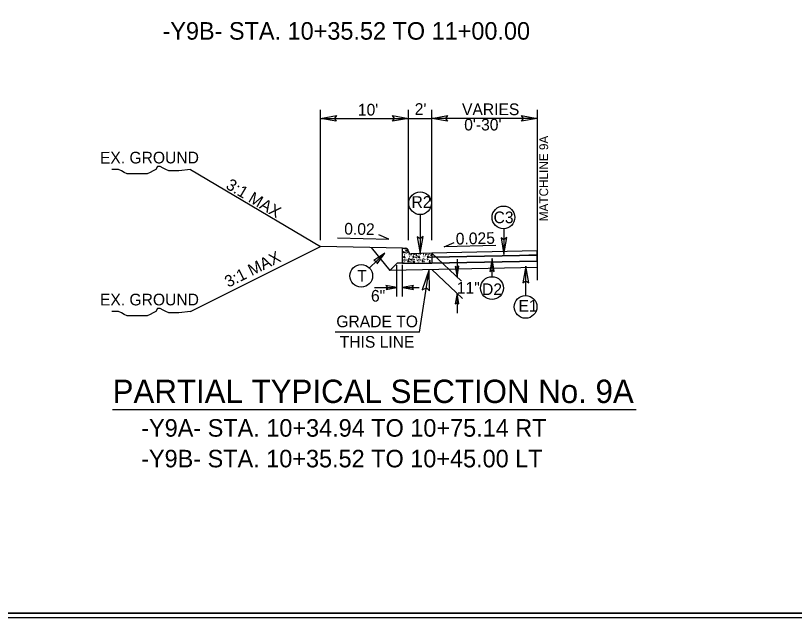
# Model space of a CAD drawing. Extents: x 2320980 to 2456309, y 595047 to 606177.
# Drawn here: x 2455879.7 to 2455968.3, y 596307.6 to 596376.1 of the extents above; entities that cross this region are included whole.
import ezdxf

# ---------------------------------------------------------------- set-up
doc = ezdxf.new("R2010")
doc.units = 0
for name, color, linetype in [('Matchline', 7, 'Continuous'), ('Matchline Text', 7, 'Continuous'), ('Old_Level_1', 7, 'Continuous'), ('Old_Level_11', 7, 'Continuous'), ('Old_Level_2', 7, 'Continuous'), ('Old_Level_20', 7, 'Continuous'), ('Old_Level_21', 7, 'Continuous'), ('Old_Level_3', 7, 'Continuous'), ('Prop Dimension', 7, 'Continuous'), ('Prop Dimension Text', 7, 'Continuous'), ('Prop Terminator CELL', 7, 'Continuous'), ('Sheet Plan CELL', 7, 'Continuous'), ('Sheet Plot Border Inside CELL', 7, 'Continuous'), ('Typical Berm CELL', 7, 'Continuous'), ('Typical Curb CELL', 7, 'Continuous'), ('Typical Hinge Slope Arterial CELL', 7, 'Continuous'), ('Typical ID Circle CELL', 7, 'Continuous'), ('Typical Pavement Slope CELL', 7, 'Continuous'), ('Typical Pavement Slope Information CELL', 7, 'Continuous'), ('Typical Terminator CELL', 7, 'Continuous')]:
    doc.layers.add(name, color=color, linetype=linetype)

msp = doc.modelspace()

# ---------------------------------------------------------------- linework, layer by layer
at = {"layer": 'Matchline'}
msp.add_line((2455939.065, 596365.377), (2455939.065, 596345.969), dxfattribs=at)
at = {"layer": 'Old_Level_11'}
msp.add_lwpolyline([(2455926.825, 596344.745), (2455926.786, 596347.174), (2455925.994, 596344.861), (2455926.462, 596345.098)], close=True, dxfattribs=at)
at = {"layer": 'Old_Level_21'}
for p, q in [((2455914.405, 596350.535), (2455914.405, 596365.377)), ((2455924.405, 596350.535), (2455924.405, 596365.377)), ((2455927.065, 596350.535), (2455927.065, 596365.377)), ((2455914.405, 596364.388), (2455927.065, 596364.388)), ((2455939.065, 596364.388), (2455927.065, 596364.388)), ((2455899.612, 596358.563), (2455914.405, 596349.801)), ((2455899.612, 596342.404), (2455914.405, 596349.801)), ((2455923.107, 596344.122), (2455923.107, 596347.666)), ((2455923.74, 596344.122), (2455923.74, 596347.713)), ((2455925.678, 596340.067), (2455926.786, 596347.174)), ((2455925.678, 596340.067), (2455916.069, 596340.067))]:
    msp.add_line(p, q, dxfattribs=at)
at = {"layer": 'Old_Level_3'}
for p, q in [((2455939.065, 596348.815), (2455927.065, 596348.578)), ((2455939.065, 596348.135), (2455927.065, 596347.898)), ((2455890.754, 596331.249), (2455950.341, 596331.249))]:
    msp.add_line(p, q, dxfattribs=at)
at = {"layer": 'Prop Dimension'}
for p, q in [((2455927.065, 596349.052), (2455930.442, 596345.869)), ((2455929.942, 596348.341), (2455929.942, 596346.341)), ((2455927.064, 596347.176), (2455930.568, 596343.873)), ((2455929.94, 596344.465), (2455929.94, 596342.214))]:
    msp.add_line(p, q, dxfattribs=at)
at = {"layer": 'Prop Dimension Text'}
for p, q in [((2455919.981, 596347.358), (2455921.74, 596349.039)), ((2455933.922, 596346.361), (2455933.922, 596348.444)), ((2455920.545, 596345.135), (2455923.107, 596345.135)), ((2455923.74, 596345.135), (2455925.627, 596345.135))]:
    msp.add_line(p, q, dxfattribs=at)
for points in [[(2455916.342, 596350.793), (2455922.198, 596350.632), (2455921.061, 596351.121)], [(2455934.344, 596349.915), (2455928.488, 596349.754), (2455929.625, 596350.242)]]:
    msp.add_lwpolyline(points, dxfattribs=at)
for centre in [(2455925.739, 596354.729), (2455935.225, 596353.117), (2455919.047, 596346.464), (2455933.922, 596345.069), (2455937.746, 596342.924)]:
    msp.add_circle(centre, 1.293, dxfattribs=at)
at = {"layer": 'Prop Terminator CELL'}
for points in [[(2455929.736, 596347.538), (2455929.942, 596346.341), (2455930.155, 596347.545), (2455929.942, 596347.392)], [(2455930.147, 596343.268), (2455929.94, 596344.465), (2455929.728, 596343.261), (2455929.94, 596343.414)]]:
    msp.add_lwpolyline(points, close=True, dxfattribs=at)
at = {"layer": 'Sheet Plan CELL'}
for points in [[(2455742.104, 596308.076), (2455742.099, 596518.071), (2456002.097, 596518.079), (2456002.099, 596488.066), (2456042.107, 596488.064), (2456042.107, 596308.076)], [(2456042.112, 596518.076), (2455742.104, 596518.076), (2455742.104, 596308.076), (2456042.107, 596308.076)]]:
    msp.add_lwpolyline(points, close=True, dxfattribs=at)
at = {"layer": 'Sheet Plot Border Inside CELL'}
msp.add_lwpolyline([(2455711.407, 596307.574), (2456044.604, 596307.576), (2456044.607, 596518.574), (2455711.407, 596518.574)], close=True, dxfattribs=at)
at = {"layer": 'Typical Berm CELL'}
for p, q in [((2455923.74, 596349.607), (2455914.405, 596349.801)), ((2455923.74, 596347.89), (2455923.117, 596347.89))]:
    msp.add_line(p, q, dxfattribs=at)
at = {"layer": 'Typical Curb CELL'}
for p, q in [((2455923.74, 596347.89), (2455923.74, 596349.607)), ((2455923.74, 596349.607), (2455924.087, 596349.607)), ((2455924.208, 596349.407), (2455924.071, 596349.307)), ((2455924.071, 596349.307), (2455924.291, 596349.254)), ((2455924.291, 596349.254), (2455924.208, 596349.407)), ((2455924.405, 596349.274), (2455924.405, 596349.288)), ((2455923.789, 596349.104), (2455923.994, 596349.163)), ((2455923.972, 596349.043), (2455923.789, 596349.104)), ((2455923.957, 596348.68), (2455923.819, 596348.58)), ((2455923.819, 596348.58), (2455924.04, 596348.527)), ((2455924.04, 596348.527), (2455923.957, 596348.68)), ((2455923.994, 596349.163), (2455923.972, 596349.043)), ((2455927.065, 596349.052), (2455924.737, 596348.956)), ((2455924.943, 596348.755), (2455924.897, 596348.604)), ((2455924.897, 596348.604), (2455925.056, 596348.595)), ((2455925.056, 596348.595), (2455924.943, 596348.755)), ((2455925.617, 596348.68), (2455925.48, 596348.58)), ((2455925.48, 596348.58), (2455925.701, 596348.527)), ((2455925.701, 596348.527), (2455925.617, 596348.68)), ((2455926.604, 596348.755), (2455926.558, 596348.604)), ((2455926.558, 596348.604), (2455926.719, 596348.595)), ((2455926.719, 596348.595), (2455926.604, 596348.755)), ((2455923.74, 596347.89), (2455927.065, 596347.89)), ((2455924.365, 596348.245), (2455924.319, 596348.094)), ((2455924.319, 596348.094), (2455924.479, 596348.086)), ((2455924.479, 596348.086), (2455924.365, 596348.245)), ((2455925.04, 596348.17), (2455924.903, 596348.071)), ((2455924.903, 596348.071), (2455925.123, 596348.018)), ((2455925.123, 596348.018), (2455925.04, 596348.17)), ((2455926.026, 596348.245), (2455925.98, 596348.094)), ((2455925.98, 596348.094), (2455926.141, 596348.086)), ((2455926.141, 596348.086), (2455926.026, 596348.245)), ((2455926.815, 596348.154), (2455926.77, 596348.003)), ((2455926.77, 596348.003), (2455926.93, 596347.994)), ((2455926.93, 596347.994), (2455926.815, 596348.154))]:
    msp.add_line(p, q, dxfattribs=at)
for centre in [(2455923.758, 596349.46), (2455923.827, 596349.217), (2455924.047, 596349.506), (2455923.933, 596348.338), (2455923.956, 596348.854), (2455924.115, 596348.921), (2455924.161, 596348.391), (2455924.173, 596349.066), (2455924.333, 596349.133), (2455924.35, 596348.702), (2455924.396, 596348.307), (2455924.457, 596348.959), (2455924.472, 596348.459), (2455924.48, 596348.892), (2455924.518, 596348.664), (2455924.624, 596348.345), (2455924.707, 596348.299), (2455924.715, 596348.778), (2455924.753, 596348.914), (2455924.781, 596348.345), (2455924.897, 596348.376), (2455925.011, 596348.861), (2455925.039, 596348.345), (2455925.14, 596348.919), (2455925.178, 596348.596), (2455925.284, 596348.809), (2455925.306, 596348.535), (2455925.359, 596348.854), (2455925.382, 596348.725), (2455925.389, 596348.315), (2455925.594, 596348.338), (2455925.617, 596348.854), (2455925.777, 596348.921), (2455925.822, 596348.391), (2455926.012, 596348.702), (2455926.057, 596348.307), (2455926.118, 596348.959), (2455926.133, 596348.459), (2455926.141, 596348.892), (2455926.179, 596348.664), (2455926.285, 596348.345), (2455926.376, 596348.778), (2455926.414, 596348.914), (2455926.559, 596348.376), (2455926.612, 596348.997), (2455926.611, 596348.299), (2455926.672, 596348.861), (2455926.801, 596348.974), (2455926.839, 596348.596), (2455926.946, 596348.809), (2455926.967, 596348.535), (2455927.02, 596348.854), (2455927.043, 596348.725), (2455927.051, 596348.315), (2455923.773, 596348.193), (2455923.894, 596347.95), (2455923.94, 596348.155), (2455924.137, 596348.269), (2455924.6, 596348.087), (2455924.728, 596348.026), (2455924.804, 596348.216), (2455925.11, 596348.285), (2455925.434, 596348.193), (2455925.556, 596347.95), (2455925.601, 596348.155), (2455925.799, 596348.269), (2455926.262, 596348.087), (2455926.588, 596348.177), (2455926.771, 596348.285), (2455926.847, 596348.216)]:
    msp.add_circle(centre, 0.0107, dxfattribs=at)
for centre, start, end in [((2455924.087, 596349.288), 0, 90), ((2455924.724, 596349.274), 180, 272.38446)]:
    msp.add_arc(centre, 0.319, start, end, dxfattribs=at)
at = {"layer": 'Typical Hinge Slope Arterial CELL'}
for points in [[(2455899.612, 596358.563), (2455898.301, 596358.4), (2455897.973, 596358.4), (2455897.481, 596358.4), (2455897.153, 596358.4), (2455896.826, 596358.563), (2455896.498, 596358.728), (2455896.17, 596358.892), (2455895.843, 596358.892), (2455895.678, 596358.563), (2455895.351, 596358.4), (2455895.023, 596358.236), (2455894.695, 596358.072), (2455894.368, 596358.072), (2455894.04, 596358.072), (2455893.712, 596358.072), (2455893.385, 596358.072), (2455893.057, 596358.072), (2455892.729, 596358.072), (2455892.402, 596358.072), (2455892.074, 596358.236), (2455891.746, 596358.4), (2455891.419, 596358.563), (2455890.926, 596358.563), (2455890.655, 596358.563)], [(2455899.612, 596342.404), (2455898.301, 596342.241), (2455897.973, 596342.241), (2455897.481, 596342.241), (2455897.153, 596342.241), (2455896.826, 596342.404), (2455896.498, 596342.569), (2455896.17, 596342.733), (2455895.843, 596342.733), (2455895.678, 596342.404), (2455895.351, 596342.241), (2455895.023, 596342.077), (2455894.695, 596341.913), (2455894.368, 596341.913), (2455894.04, 596341.913), (2455893.712, 596341.913), (2455893.385, 596341.913), (2455893.057, 596341.913), (2455892.729, 596341.913), (2455892.402, 596341.913), (2455892.074, 596342.077), (2455891.746, 596342.241), (2455891.419, 596342.404), (2455890.926, 596342.404), (2455890.655, 596342.404)]]:
    msp.add_lwpolyline(points, dxfattribs=at)
at = {"layer": 'Typical ID Circle CELL'}
for p, q in [((2455925.751, 596353.436), (2455925.751, 596349.019)), ((2455935.276, 596351.845), (2455935.276, 596348.904)), ((2455937.771, 596344.221), (2455937.771, 596347.559))]:
    msp.add_line(p, q, dxfattribs=at)
at = {"layer": 'Typical Pavement Slope CELL'}
for p, q in [((2455920.19, 596349.681), (2455922.309, 596347.081)), ((2455939.065, 596349.293), (2455927.065, 596349.052)), ((2455939.065, 596349.293), (2455927.065, 596349.052)), ((2455939.065, 596348.815), (2455939.065, 596349.293)), ((2455927.065, 596349.052), (2455927.065, 596348.578)), ((2455927.065, 596348.578), (2455939.065, 596348.815)), ((2455938.023, 596348.794), (2455927.065, 596348.578)), ((2455927.065, 596348.578), (2455927.065, 596347.898)), ((2455939.065, 596348.815), (2455938.121, 596348.796)), ((2455939.065, 596348.135), (2455939.065, 596348.815)), ((2455923.117, 596347.89), (2455922.309, 596347.081)), ((2455927.065, 596347.898), (2455939.065, 596348.135)), ((2455939.065, 596347.419), (2455922.312, 596347.085))]:
    msp.add_line(p, q, dxfattribs=at)
msp.add_lwpolyline([(2455938.121, 596348.796), (2455938.023, 596348.794)], dxfattribs=at)
at = {"layer": 'Typical Terminator CELL'}
for points in [[(2455916.2, 596364.079), (2455914.405, 596364.388), (2455916.21, 596364.708), (2455915.981, 596364.388)], [(2455922.609, 596364.698), (2455924.405, 596364.388), (2455922.599, 596364.069), (2455922.829, 596364.388)], [(2455928.86, 596364.079), (2455927.065, 596364.388), (2455928.87, 596364.708), (2455928.641, 596364.388)], [(2455937.269, 596364.698), (2455939.065, 596364.388), (2455937.259, 596364.069), (2455937.489, 596364.388)], [(2455925.424, 596350.914), (2455925.751, 596349.019), (2455926.087, 596350.925), (2455925.751, 596350.683)], [(2455934.95, 596350.799), (2455935.276, 596348.904), (2455935.613, 596350.81), (2455935.276, 596350.568)], [(2455920.837, 596347.818), (2455921.74, 596349.039), (2455920.469, 596348.191), (2455920.791, 596348.131)], [(2455934.18, 596346.948), (2455933.922, 596348.444), (2455933.656, 596346.94), (2455933.922, 596347.131)], [(2455938.098, 596345.664), (2455937.771, 596347.559), (2455937.434, 596345.654), (2455937.771, 596345.896)], [(2455921.861, 596344.92), (2455923.107, 596345.135), (2455921.854, 596345.356), (2455922.013, 596345.135)], [(2455924.987, 596345.349), (2455923.74, 596345.135), (2455924.994, 596344.913), (2455924.835, 596345.135)]]:
    msp.add_lwpolyline(points, close=True, dxfattribs=at)

# ---------------------------------------------------------------- texts
at = {"layer": 'Matchline Text'}
msp.add_text('MATCHLINE 9A', height=1, rotation=90, dxfattribs=at).set_placement((2455940.308, 596352.677))
at = {"layer": 'Old_Level_1'}
for p in [(2455889.31, 596359.246), (2455889.31, 596343.087)]:
    msp.add_text('EX. GROUND', height=1.33, rotation=0.08974, dxfattribs=at).set_placement(p)
at = {"layer": 'Old_Level_2'}
for s, height, p in [('-Y9B- STA. 10+35.52 TO 11+00.00', 1.995, (2455896.43, 596373.346)), ('PARTIAL TYPICAL SECTION No. 9A', 2.66, (2455890.753, 596331.982)), ('-Y9A- STA. 10+34.94 TO 10+75.14 RT', 1.995, (2455894.009, 596328.151)), ('-Y9B- STA. 10+35.52 TO 10+45.00 LT', 1.995, (2455894, 596324.659))]:
    msp.add_text(s, height=height, dxfattribs=at).set_placement(p)
at = {"layer": 'Old_Level_20'}
for s, p in [('R2', (2455924.761, 596354.2)), ('C3', (2455934.101, 596352.452)), ('T', (2455918.585, 596345.799)), ('E1', (2455936.935, 596342.394))]:
    msp.add_text(s, height=1.33, dxfattribs=at).set_placement(p)
msp.add_text('D2', height=1.33, rotation=0.00282, dxfattribs=at).set_placement((2455932.788, 596344.268))
at = {"layer": 'Old_Level_21'}
for s, p in [("10'", (2455918.661, 596364.712)), ('VARIES', (2455930.509, 596364.754)), ("0'-30'", (2455930.758, 596363.01)), ('6"', (2455920.15, 596343.524)), ('GRADE TO', (2455916.206, 596340.608)), ('THIS LINE', (2455916.593, 596338.28))]:
    msp.add_text(s, height=1.33, dxfattribs=at).set_placement(p)
for s, rotation, p in [("2'", 359.99984, (2455925.128, 596364.784)), ('3:1 MAX', 329.36176, (2455903.538, 596356.47)), ('0.02', 358.85439, (2455917.098, 596351.165)), ('0.025', 1.14561, (2455929.812, 596350.02)), ('3:1 MAX', 26.56593, (2455903.911, 596345.099)), ('3:1 MAX', 26.56593, (2455903.911, 596345.099))]:
    msp.add_text(s, height=1.33, rotation=rotation, dxfattribs=at).set_placement(p)
at = {"layer": 'Typical Pavement Slope Information CELL'}
msp.add_text('11"', height=1.33, dxfattribs=at).set_placement((2455929.922, 596344.436))

doc.saveas('drawing.dxf')
